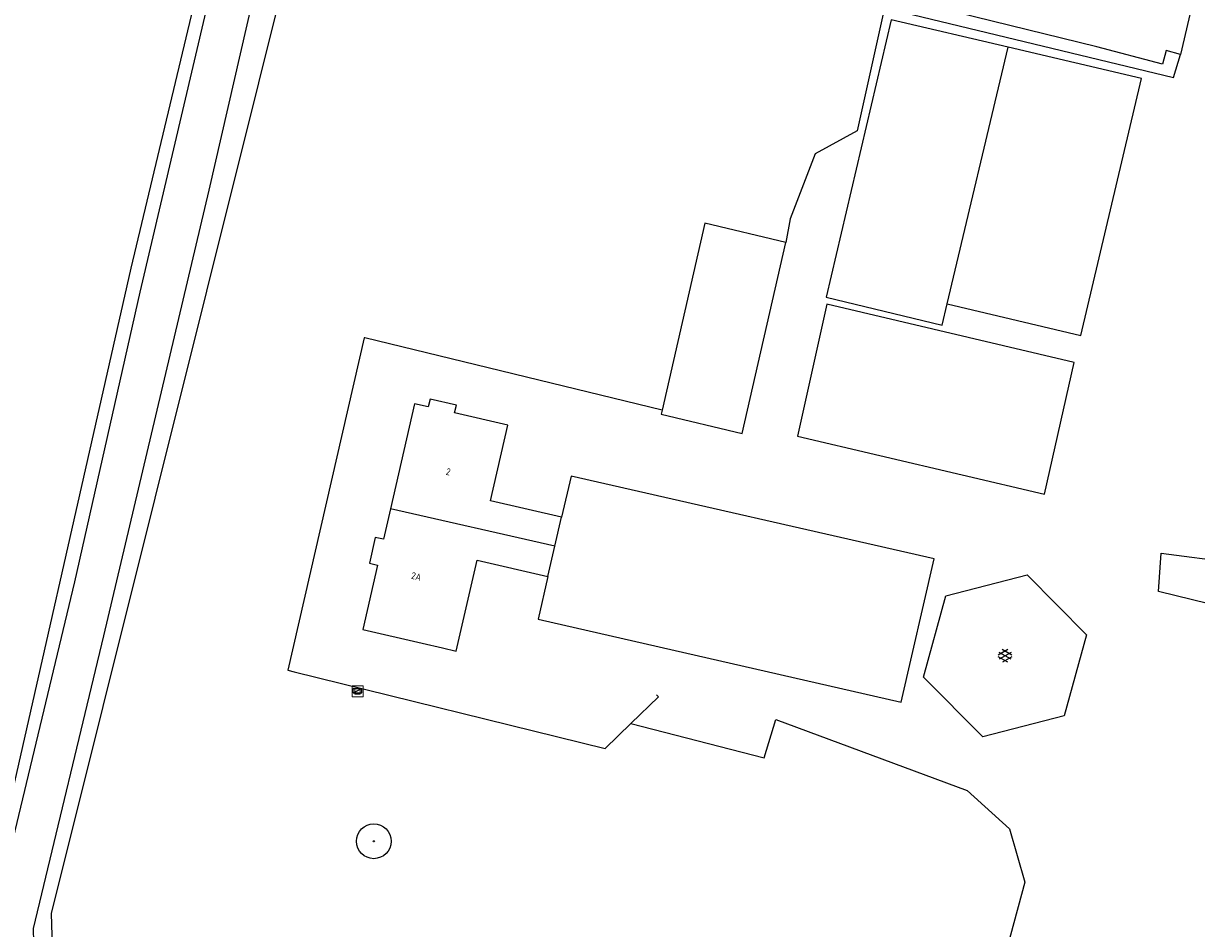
# Model space of a CAD drawing. Header units: metres. Extents: x 116958 to 118326, y 475500 to 477904.
# Tile 873 of 1001: x 117665 to 117750, y 476749 to 476814. Entities that reach past the tile are written whole.
import ezdxf

# ---------------------------------------------------------------- set-up
doc = ezdxf.new("R2010")
doc.units = ezdxf.units.M
doc.header["$LTSCALE"] = 0.2
doc.layers.get('0').update_dxf_attribs({"color": 6})
for name, color, linetype in [('B-WE-GR-BOOM-G', 252, 'Continuous'), ('B-WE-GR-GROENVOORZIENING-GV', 252, 'Continuous'), ('B-WE-GW-WATERGANG_INSTEEK-G', 252, 'Continuous'), ('B-WE-GW-WATERGANG_WATERLIJN-G', 252, 'Continuous'), ('B-WE-KL-DATA_KAST-G', 90, 'Continuous'), ('B-WE-OG-BEBOUWING-GV', 252, 'Continuous'), ('B-WE-OG-HUISNUMMER-T25', 2, 'Continuous'), ('B-WE-VH-VERHARDING_ASFALT-GV', 252, 'Continuous')]:
    doc.layers.add(name, color=color, linetype=linetype)
doc.layers.add('B-WE-RI-RIOOLPUT', color=31, linetype='Continuous', lineweight=0)
doc.styles.get("Standard").update_dxf_attribs({"font": 'isocp.shx'})

# ---------------------------------------------------------------- blocks, each defined once
blk = doc.blocks.new('BGTGV')
for p, q in [((0.0197, 0.04605), (-0.0497, 0.00595)), ((0.0433, 0.025), (-0.0433, -0.025)), ((0.0433, -0.025), (-0.0433, 0.025)), ((0.04965, 0.006), (-0.01975, 0.04605)), ((0.01965, -0.046), (-0.0494, -0.00615)), ((0.04955, -0.00605), (-0.0197, -0.046))]:
    blk.add_line(p, q)
blk = doc.blocks.new('CELQ70108')
for p, q in [((-0.62, 0.31), (0.62, 0.31)), ((-0.62, -0.31), (-0.62, 0.31)), ((-0.62, -0.31), (0.62, 0.31)), ((0.62, -0.31), (0.62, 0.31)), ((-0.62, -0.31), (0.62, -0.31))]:
    blk.add_line(p, q)
blk = doc.blocks.new('Pbrd')
for points in [[(-400, -400), (400, -400), (400, 400), (-400, 400)], [(-200, -200), (200, -200), (200, 200), (-200, 200)]]:
    blk.add_lwpolyline(points, close=True)
blk = doc.blocks.new('Bestboom')
h = blk.add_hatch(color=256)
h.dxf.hatch_style = 1
h.paths.add_polyline_path([(41, 0, 1), (-41, 0, 1)])
for radius in [1260, 41.1]:
    blk.add_circle((0, 0), radius)

msp = doc.modelspace()

# ---------------------------------------------------------------- linework, layer by layer
at = {"layer": 'B-WE-GR-GROENVOORZIENING-GV', "flags": 128}
for points in [[(117727.427, 476815.235), (117725.449, 476806.336), (117722.394, 476804.669), (117720.588, 476799.948), (117720.272, 476798.236)], [(117765.961, 476765.974), (117766.385, 476768.266), (117747.266, 476772.946), (117747.465, 476775.735), (117752.643, 476775.038), (117752.814, 476775.846), (117757.744, 476797.849), (117751.188, 476799.424), (117754.595, 476809.881)], [(117711.3, 476786.09), (117689.777, 476791.322), (117689.717, 476791.337), (117684.195, 476767.249), (117684.651, 476767.137), (117707.174, 476761.574), (117709.043, 476763.381), (117718.709, 476760.892), (117719.541, 476763.666), (117733.413, 476758.534), (117736.464, 476755.759), (117737.574, 476751.875), (117734.475, 476740.372), (117730.736, 476732.101)], [(117737.765, 476774.143), (117742.056, 476769.81), (117740.438, 476763.948), (117734.533, 476762.425), (117730.249, 476766.745), (117731.856, 476772.63), (117737.765, 476774.143)]]:
    msp.add_lwpolyline(points, dxfattribs=at)
at = {"layer": 'B-WE-GW-WATERGANG_INSTEEK-G', "flags": 128}
msp.add_lwpolyline([(117749.644, 476815.173), (117749.836, 476816.157), (117744.106, 476818.131), (117683.883, 476830.706), (117682.497, 476830.842), (117681.254, 476830.369), (117680.707, 476829.483), (117680.395, 476828.176), (117672.814, 476796.371), (117662.096, 476749.128), (117660.616, 476748.281), (117660.119, 476746.09, 0.414214), (117663.891, 476740.109)], format="xyb", dxfattribs=at)
msp.add_lwpolyline([(117730.736, 476732.101), (117668.888, 476746.109), (117667.131, 476747.231), (117667.056, 476749.609), (117685.832, 476824.841), (117687.586, 476824.841), (117727.427, 476815.235), (117748.35, 476810.191), (117748.872, 476811.865)], dxfattribs=at)
at = {"layer": 'B-WE-GW-WATERGANG_WATERLIJN-G', "flags": 128}
for points in [[(117663, 476749.753), (117668.755, 476773.65), (117673.485, 476794.631), (117679.027, 476818.213), (117681.251, 476827.961), (117681.306, 476828.199), (117681.391, 476828.476), (117681.515, 476828.737), (117681.675, 476828.978), (117681.848, 476829.174), (117682.046, 476829.345), (117682.334, 476829.527), (117682.649, 476829.658), (117682.982, 476829.733), (117683.322, 476829.75), (117683.661, 476829.71), (117744.204, 476817.074), (117749.644, 476815.173)], [(117683.489, 476823.905), (117678.456, 476802.033), (117670.828, 476769.746), (117665.744, 476748.517), (117665.74, 476748.088), (117665.804, 476747.663), (117665.934, 476747.254), (117666.135, 476746.856), (117666.397, 476746.495), (117666.715, 476746.182), (117667.08, 476745.925), (117667.481, 476745.73), (117698.055, 476738.669), (117729.929, 476731.115), (117730.45, 476730.992)], [(117748.872, 476811.865), (117747.816, 476812.152), (117747.565, 476811.165), (117742.813, 476812.407), (117727.631, 476816.153)], [(117749.644, 476815.173), (117748.872, 476811.865)]]:
    msp.add_lwpolyline(points, dxfattribs=at)
at = {"layer": 'B-WE-OG-BEBOUWING-GV', "flags": 128}
for points in [[(117736.369, 476812.388), (117727.901, 476814.372), (117723.189, 476794.267), (117731.603, 476792.242), (117731.969, 476793.789)], [(117731.969, 476793.789), (117736.369, 476812.388)], [(117731.969, 476793.789), (117741.642, 476791.501), (117746.046, 476810.12), (117736.369, 476812.388)], [(117720.272, 476798.236), (117714.409, 476799.643), (117711.3, 476786.09), (117711.253, 476785.885), (117711.23, 476785.787), (117717.098, 476784.396), (117720.272, 476798.236)], [(117741.151, 476789.542), (117723.241, 476793.76), (117721.108, 476784.195), (117739.009, 476780.007), (117741.151, 476789.542)], [(117711.3, 476786.09), (117689.777, 476791.322), (117689.717, 476791.337), (117684.195, 476767.249), (117684.651, 476767.137), (117707.174, 476761.574), (117709.043, 476763.381)], [(117704.023, 476778.324), (117698.871, 476779.506), (117700.131, 476784.998), (117696.271, 476785.884), (117696.401, 476786.447), (117694.495, 476786.885), (117694.366, 476786.321), (117693.374, 476786.548), (117691.63, 476778.945)], [(117703.03, 476774.039), (117702.32, 476770.945), (117728.635, 476764.93), (117731.007, 476775.315), (117704.709, 476781.315), (117704.023, 476778.324)], [(117691.63, 476778.945), (117691.122, 476776.73), (117690.529, 476776.866), (117690.099, 476774.989), (117690.692, 476774.853), (117689.621, 476770.187), (117693.912, 476769.203), (117695.393, 476768.863), (117696.388, 476768.635), (117697.897, 476775.216), (117703.03, 476774.039)], [(117703.541, 476776.244), (117691.63, 476778.945)], [(117703.541, 476776.244), (117704.023, 476778.324)], [(117703.03, 476774.039), (117703.541, 476776.244)], [(117709.043, 476763.381), (117711.042, 476765.313), (117710.896, 476765.464)]]:
    msp.add_lwpolyline(points, dxfattribs=at)

# ---------------------------------------------------------------- block references
at = {"layer": 'B-WE-GR-BOOM-G', "xscale": 0.001, "yscale": 0.001, "zscale": 0.001}
msp.add_blockref('Bestboom', (117690.419, 476754.846), dxfattribs=at)
at = {"layer": 'B-WE-KL-DATA_KAST-G', "xscale": 0.5, "yscale": 0.5, "zscale": 0.5}
msp.add_blockref('CELQ70108', (117689.231, 476765.768), dxfattribs=at)
at = {"layer": 'B-WE-RI-RIOOLPUT', "xscale": 0.001, "yscale": 0.001, "zscale": 0.001}
msp.add_blockref('Pbrd', (117689.24, 476765.704), dxfattribs=at)
at = {"layer": 'B-WE-VH-VERHARDING_ASFALT-GV', "xscale": 10, "yscale": 10, "zscale": 10}
msp.add_blockref('BGTGV', (117736.152, 476768.284), dxfattribs=at)

# ---------------------------------------------------------------- texts
at = {"layer": 'B-WE-OG-HUISNUMMER-T25'}
for s, p in [('2', (117695.611, 476781.416)), ('2A', (117693.092, 476773.88))]:
    msp.add_text(s, height=0.5, rotation=347.1, dxfattribs=at).set_placement(p)

doc.saveas('drawing.dxf')
